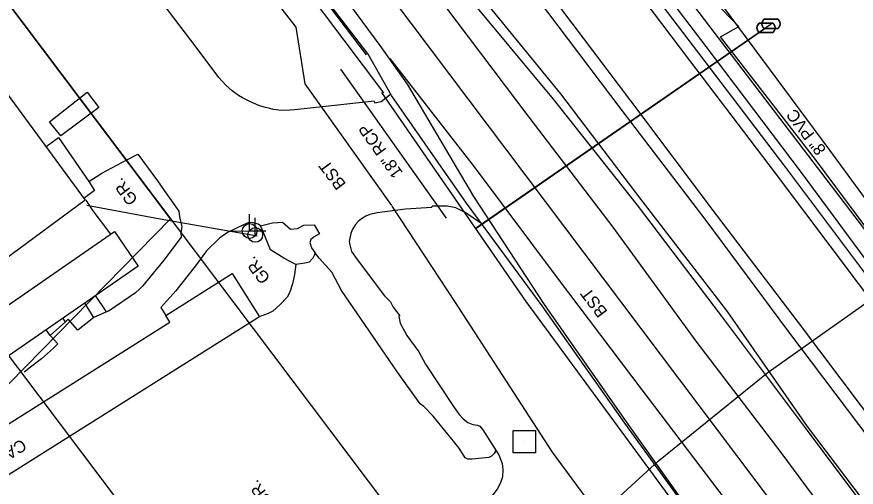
# Model space of a CAD drawing. Extents: x 1262092 to 1264624, y 774970 to 778314.
# Drawn here: x 1262962.3 to 1263241.1, y 776745.5 to 776901.8 of the extents above; entities that cross this region are included whole.
import ezdxf

# ---------------------------------------------------------------- set-up
doc = ezdxf.new("R2010")
doc.units = 0
for name, color, linetype in [('COGO Default Parcel', 7, 'Continuous'), ('CTL Secondary Horizontal and Vertical CELL', 7, 'Continuous'), ('Exist Boundary City Limits', 7, 'Continuous'), ('Exist Horizontal Alignment', 7, 'Continuous'), ('Exist Right of Way Line', 7, 'Continuous'), ('Exist Roads Curbs', 7, 'Continuous'), ('Exist Roads EOP', 7, 'Continuous'), ('Exist Roads EOP Other', 7, 'Continuous'), ('Exist Roads EOT', 7, 'Continuous'), ('Exist Roads Soil Text', 7, 'Continuous'), ('Exist Structure Minor Pipes RCP 18 Inch', 7, 'Continuous'), ('Exist Structure Minor Pipes RCP 18 Inch Text', 7, 'Continuous'), ('Exist Utilities Gas UG Line SUE LOS B', 7, 'Continuous'), ('Exist Utilities Power Joint Use Telephone CELL', 7, 'Continuous'), ('Exist Utilities Power Pole CELL', 7, 'Continuous'), ('Exist Utilities Power UG Cable SUE LOS B', 7, 'Continuous'), ('Exist Utilities Sanitary Sewer UG Line', 7, 'Continuous'), ('Exist Utilities Sanitary Sewer UG Line Text', 7, 'Continuous'), ('Exist Utilities Telephone UG FO SUE LOS B', 7, 'Continuous'), ('Exist Utilities Water Meter CELL', 7, 'Continuous'), ('Exist Utilities Water UG Line SUE LOS B', 7, 'Continuous'), ('Prop EOT', 7, 'Continuous'), ('Prop Horizontal Alignment', 7, 'Continuous'), ('Prop Horizontal Alignment Direction Label', 7, 'Continuous'), ('Prop Horizontal Alignment Tick Label', 7, 'Continuous'), ('Prop Horizontal Alignment Tick Small', 7, 'Continuous'), ('Prop Shade Medium', 7, 'Continuous'), ('Prop Superelevation Label', 7, 'Continuous')]:
    doc.layers.add(name, color=color, linetype=linetype)

# ---------------------------------------------------------------- blocks, each defined once
blk = doc.blocks.new('CTL SECONDARY HORIZONTAL AND VERTICAL')
at = {"layer": 'CTL Secondary Horizontal and Vertical CELL'}
blk.add_line((0, 0), (0, 0), dxfattribs=at)
blk.add_lwpolyline([(-0.1043, 0.0004), (0.0005, 0.1052), (0.1055, 0.0002), (0.0007, -0.1047)], close=True, dxfattribs=at)
blk = doc.blocks.new('EXIST UTILITIES WATER METER')
at = {"layer": 'Exist Utilities Water Meter CELL'}
blk.add_line((0, 0), (0, 0), dxfattribs=at)
for points in [[(-0.0408, 0.034), (0.0408, 0.034)], [(-0.0408, 0.0312), (0.0408, 0.0312)], [(0.0408, -0.0312), (-0.0413, -0.0312)], [(0.0408, -0.034), (-0.0413, -0.034)]]:
    blk.add_lwpolyline(points, dxfattribs=at)
for centre, radius, start, end in [((-0.0261, -0.0001), 0.0371, 113.178, 245.9794), ((-0.0259, -0.0001), 0.0347, 115.3009, 243.7824), ((0.0259, 0), 0.0371, 293.6483, 66.3084), ((0.0261, 0), 0.0345, 295.1272, 64.8728)]:
    blk.add_arc(centre, radius, start, end, dxfattribs=at)

msp = doc.modelspace()

# ---------------------------------------------------------------- linework, layer by layer
at = {"layer": 'COGO Default Parcel'}
msp.add_line((1263155.86, 776528.63), (1262121.77, 777902.18), dxfattribs=at)
at = {"layer": 'Exist Boundary City Limits'}
msp.add_line((1263013.39, 776834.66), (1262172.78, 777950.69), dxfattribs=at)
msp.add_lwpolyline([(1262938.4, 776758.33), (1263013.39, 776834.66)], dxfattribs=at)
at = {"layer": 'Exist Horizontal Alignment'}
msp.add_line((1264460.35, 775084.79), (1262255.05, 778012.66), dxfattribs=at)
at = {"layer": 'Exist Right of Way Line'}
msp.add_line((1262172.78, 777950.69), (1263224.83, 776553.94), dxfattribs=at)
at = {"layer": 'Exist Roads Curbs'}
for points in [[(1263020.13, 776894.06), (1263010.55, 776906.51), (1262996.48, 776925), (1262984.07, 776941.95), (1262968.45, 776962.71), (1262950.24, 776986.83), (1262940.61, 776999.66), (1262932.52, 777010.44), (1262917.79, 777030.15), (1262904.73, 777047.28), (1262893.11, 777062.77), (1262882.73, 777076.52), (1262867.45, 777096.86)], [(1263078.48, 776889.11), (1263064.53, 776907.6), (1263046.02, 776933.01)], [(1263081.02, 776873.79), (1263069.93, 776872.53), (1263054.7, 776870.92), (1263052.96, 776870.81), (1263050.37, 776870.7), (1263047.45, 776871), (1263046.3, 776871.29), (1263044.52, 776871.81), (1263042.66, 776872.35), (1263039.88, 776873.51), (1263037.27, 776874.81), (1263035.96, 776875.67), (1263033.82, 776877.22), (1263031.73, 776879.09), (1263029.43, 776881.62), (1263025.88, 776886.38), (1263020.13, 776894.06)], [(1263100.1, 776838.49), (1263091.44, 776837.84), (1263082.04, 776836.69), (1263079.56, 776836.11), (1263078.18, 776835.59), (1263076.79, 776834.62), (1263075.64, 776833.78), (1263074.78, 776832.8), (1263073.74, 776831.03), (1263073.29, 776829.78), (1263072.9, 776828.26), (1263072.75, 776827.15), (1263072.88, 776826.01), (1263073.52, 776823.8), (1263075.32, 776821.16), (1263084.39, 776809.15), (1263086.48, 776807.07), (1263087.32, 776805.31), (1263089.49, 776802.46)]]:
    msp.add_lwpolyline(points, dxfattribs=at)
at = {"layer": 'Exist Roads EOP'}
for points in [[(1263051.33, 777072.21), (1263079.19, 777035.56), (1263106.26, 776999.26), (1263106.27, 776999.25), (1263133.7, 776962.89), (1263161.05, 776926.09), (1263188.74, 776889.74), (1263216.93, 776852.58), (1263244.87, 776815.43), (1263272.69, 776779.22), (1263300.7, 776745.45), (1263331.79, 776712.26), (1263358.6, 776680.22), (1263382.77, 776652.5)], [(1263026.6, 777052.38), (1263053.35, 777016.89), (1263080.68, 776980.7), (1263107.78, 776944.05), (1263135.09, 776907.96), (1263162.91, 776871.12), (1263191.1, 776834.11), (1263218.24, 776797.61), (1263245.99, 776760.9), (1263273.83, 776724.04), (1263300.47, 776688.75), (1263327.66, 776652.96)], [(1263309.8, 776653.8), (1263280.79, 776690.58), (1263252.82, 776728.81), (1263224.92, 776765.74), (1263198.37, 776803.93), (1263169.99, 776840.64), (1263142.99, 776876.17), (1263114.23, 776911.51), (1263083.74, 776945.71), (1263071.16, 776960.59), (1263044.62, 776994.68), (1263022.32, 777023.9), (1263010.2, 777037.68)], [(1263269.69, 776615.91), (1263242.84, 776656.31), (1263216.9, 776693.45), (1263190.45, 776730.57), (1263164.26, 776766.82), (1263136.83, 776805.76), (1263111.64, 776839.91), (1263086.71, 776875.66), (1263078.96, 776889.35), (1263064.98, 776907.76), (1263046.26, 776933.14), (1263040.84, 776942.96), (1263015.42, 776977.24), (1262999.28, 776998.47), (1262983.62, 777019.47)]]:
    msp.add_lwpolyline(points, dxfattribs=at)
at = {"layer": 'Exist Roads EOP Other'}
for p, q in [((1263100.1, 776838.49), (1263100.21, 776838.88)), ((1263089.49, 776802.46), (1263089.14, 776802.19))]:
    msp.add_line(p, q, dxfattribs=at)
for points in [[(1263081.02, 776873.79), (1263081.17, 776873.25), (1263083.32, 776873.69), (1263086.48, 776876.08)], [(1262986.2, 776847.02), (1262990.56, 776849.89), (1262998.82, 776854.29), (1263002.48, 776856.13), (1263009.03, 776847.34), (1263011.27, 776844.09), (1263016.17, 776837.26), (1263016.31, 776835.38), (1263017.08, 776832.03), (1263016.83, 776830.09), (1263016.94, 776828.55), (1263011.2, 776820.89), (1263004.09, 776812.32), (1263003.04, 776811.29), (1263001.74, 776810.07), (1262993.01, 776804.15), (1262992.11, 776803.75), (1262987.94, 776801.94), (1262982.6, 776797.65), (1262979.34, 776801.33), (1262978.45, 776800.5), (1262973.42, 776795.96), (1262975.96, 776793.2), (1262974.47, 776791.75), (1262970.5, 776788.16), (1262966.92, 776785.37), (1262964.74, 776783.76)], [(1262986.2, 776847.02), (1262988.11, 776844.1), (1262984.57, 776841.48)], [(1263116.74, 776832.99), (1263111.26, 776836.75), (1263108.1, 776838.31), (1263105.19, 776838.92), (1263100.21, 776838.88)], [(1263121.27, 776757.92), (1263121.24, 776757.26), (1263120.87, 776756.69), (1263120.01, 776755.88), (1263119.09, 776755.39), (1263113.57, 776754.83), (1263112.13, 776754.88), (1263111.26, 776755.34), (1263109.24, 776758.53), (1263100.55, 776769.18), (1263097.46, 776772.33), (1263096.23, 776773.24), (1263088.8, 776783.72), (1263079.32, 776797.49), (1263070.16, 776810.89), (1263066.89, 776816.98), (1263062.74, 776821.59), (1263061.35, 776823.44), (1263061.18, 776822.7), (1263060.67, 776821.66), (1263059.46, 776820.3), (1263057.93, 776819.93), (1263056.53, 776819.75), (1263054.95, 776819.51), (1263051.01, 776821.6), (1263046.61, 776824.37), (1263043.92, 776830.88), (1263043.22, 776832.39), (1263042.48, 776832.86), (1263040.83, 776833.37), (1263039.37, 776833.45), (1263037.65, 776832.68), (1263032.29, 776830.09), (1263029.61, 776828.22), (1263025.27, 776823.99), (1263021.96, 776819.56), (1263015.19, 776810.71), (1263010.19, 776805.17), (1263011.81, 776802.59)], [(1263089.14, 776802.19), (1263089.63, 776799.98), (1263091.87, 776795.96), (1263095.81, 776790.46), (1263098.06, 776786.37), (1263107.32, 776772.3), (1263109.2, 776769.67), (1263110.57, 776768.29), (1263112.15, 776767.06), (1263113.77, 776766.34), (1263115.28, 776766.15), (1263116.14, 776765.81), (1263117.08, 776764.63), (1263120.99, 776758.55), (1263121.27, 776757.92)]]:
    msp.add_lwpolyline(points, dxfattribs=at)
at = {"layer": 'Exist Roads EOT'}
for points in [[(1263048.56, 777069.89), (1263076.13, 777033.04), (1263102.8, 776997.41), (1263130.68, 776960.47), (1263158.12, 776923.8), (1263185.69, 776887.21), (1263213.84, 776850.26), (1263241.79, 776813.23), (1263269.24, 776776.8), (1263296.07, 776741.7), (1263323.05, 776706.09), (1263349.14, 776672.05)], [(1263029.44, 777055.01), (1263056.5, 777019.08), (1263083.93, 776982.53), (1263111.33, 776946.53), (1263138.77, 776910.15), (1263166.12, 776873.83), (1263194.58, 776835.97), (1263221.77, 776800.2), (1263249.78, 776763.05), (1263277.6, 776726.14), (1263303.18, 776692.36), (1263330.96, 776655.38)], [(1263337.52, 776617.94), (1263309.43, 776653.26), (1263280.62, 776690.06), (1263252.06, 776728.21), (1263224.26, 776765.22), (1263196.38, 776802.42), (1263168.46, 776839.23), (1263140.58, 776874.39), (1263111.44, 776909.47), (1263082.1, 776944.59), (1263069.82, 776959.5), (1263041.96, 776992.81), (1263018.83, 777020.62), (1263006.86, 777035.29)], [(1263327.37, 776609), (1263298.93, 776646.7), (1263271.64, 776682.68), (1263243.61, 776719.93), (1263216.17, 776757.09), (1263187.94, 776794.08), (1263160.35, 776831.85), (1263132.51, 776868.43), (1263104.43, 776905.58), (1263076.42, 776942.65), (1263048.52, 776979.74), (1263021.14, 777016.34), (1263011.46, 777029.5)], [(1263270.33, 776616.29), (1263243.51, 776656.8), (1263217.43, 776693.77), (1263190.81, 776730.7), (1263164.75, 776767.27), (1263137.61, 776806.17), (1263114.11, 776842.08), (1263092.11, 776879.45), (1263083.04, 776892.2), (1263069.14, 776911.03), (1263050.18, 776936.35), (1263043.72, 776944.9), (1263017.97, 776979.08), (1263001.78, 777001.07), (1262986.33, 777021.76)], [(1263308.87, 776593.61), (1263280.91, 776631.08), (1263253.39, 776667.63), (1263225.25, 776704.7), (1263197.68, 776741.51), (1263170.03, 776777.83), (1263142.19, 776814.68), (1263114.3, 776851.99), (1263086.33, 776887.95)]]:
    msp.add_lwpolyline(points, dxfattribs=at)
at = {"layer": 'Exist Structure Minor Pipes RCP 18 Inch'}
msp.add_line((1263069.83, 776884.34), (1263104.96, 776834.89), dxfattribs=at)
at = {"layer": 'Exist Utilities Gas UG Line SUE LOS B'}
for points in [[(1263356.42, 776704.29), (1263329.58, 776735.35), (1263277.38, 776797.97), (1263260.37, 776819.29), (1263232.35, 776857.44), (1263174.41, 776935.65), (1263134.72, 776985.69), (1263099.47, 777025.86), (1263058.51, 777081.95), (1263034.87, 777111.45), (1263010.04, 777145.44), (1262994.6, 777166.7)], [(1263356.42, 776704.29), (1263329.58, 776735.35), (1263277.38, 776797.97), (1263260.37, 776819.29), (1263232.35, 776857.44), (1263174.41, 776935.65), (1263134.72, 776985.69), (1263099.47, 777025.86), (1263058.51, 777081.95), (1263034.87, 777111.45), (1263010.04, 777145.44), (1262994.6, 777166.7)], [(1263058.92, 776650.81), (1263098.22, 776681.95), (1263127.95, 776715.71), (1263161.1, 776741.2), (1263175.44, 776754.31), (1263211.85, 776783.71), (1263248.11, 776809.45), (1263260.31, 776818.98)], [(1263058.92, 776650.81), (1263098.22, 776681.95), (1263127.95, 776715.71), (1263161.1, 776741.2), (1263175.44, 776754.31), (1263211.85, 776783.71), (1263248.11, 776809.45), (1263260.31, 776818.98)]]:
    msp.add_lwpolyline(points, dxfattribs=at)
at = {"layer": 'Exist Utilities Power Joint Use Telephone CELL'}
msp.add_line((1263039.64, 776830.64), (1263039.64, 776830.64), dxfattribs=at)
msp.add_lwpolyline([(1263033.7, 776830.64), (1263045.04, 776830.6), (1263039.64, 776830.62), (1263039.64, 776836.26)], dxfattribs=at)
msp.add_circle((1263039.64, 776830.64), 2.45, dxfattribs=at)
at = {"layer": 'Exist Utilities Power Pole CELL'}
for q in [(1263041.5, 776834.95), (1263041.5, 776829.32)]:
    msp.add_line((1263041.5, 776829.32), q, dxfattribs=at)
msp.add_circle((1263041.5, 776829.32), 2.45, dxfattribs=at)
at = {"layer": 'Exist Utilities Power UG Cable SUE LOS B'}
msp.add_lwpolyline([(1263042.12, 776828.89), (1263009.94, 776834.56), (1262985.54, 776839.13)], dxfattribs=at)
at = {"layer": 'Exist Utilities Sanitary Sewer UG Line'}
msp.add_lwpolyline([(1263467.23, 776657.69), (1263384.8, 776646.7), (1263142.14, 776964.69)], dxfattribs=at)
at = {"layer": 'Exist Utilities Telephone UG FO SUE LOS B'}
for points in [[(1263374.12, 776677.22), (1263367.54, 776687.65), (1263357.01, 776697.23), (1263347.13, 776706.88), (1263325.91, 776730.33), (1263290.3, 776770.26), (1263273.49, 776792.41), (1263254.57, 776818.08), (1263227.55, 776854.35), (1263196.01, 776895.13), (1263202.16, 776898.58), (1263168.11, 776933.04), (1263131.19, 776983.12), (1263097.32, 777024.45), (1263055.61, 777080.3), (1263033.94, 777109.7), (1263007.65, 777143.42), (1262989.99, 777167.92)], [(1263373.48, 776676.85), (1263365.2, 776684.82), (1263352.59, 776693.87), (1263341.76, 776702.87), (1263321.04, 776726.71), (1263286.07, 776766.71), (1263269.2, 776787.89), (1263249.18, 776814.48), (1263222.87, 776850.05), (1263191.25, 776891.88), (1263163.23, 776928.72), (1263125.76, 776977.57), (1263092.62, 777021.21), (1263050.93, 777076.69), (1263030.47, 777105.6), (1263002.91, 777140.08), (1262982.96, 777166.99)], [(1263086.84, 776839.05), (1263058.09, 776879.51), (1263055.08, 776898.32), (1263022.89, 776939.86), (1262991.14, 776980.67), (1262974.68, 777002.33), (1262941.4, 777045.06), (1262910.35, 777090.71), (1262890.34, 777118.27)], [(1263327.94, 776458.23), (1263319.84, 776479.77), (1263315.17, 776486.86), (1263298.56, 776508.1), (1263277.77, 776534.13), (1263266.99, 776547.03), (1263257.35, 776556.24), (1263246.76, 776569.88), (1263228.82, 776596.46), (1263216.74, 776611.46), (1263208.44, 776647.07), (1263209.78, 776666.55), (1263199.3, 776680.26), (1263169.29, 776716.69), (1263156.4, 776735.23), (1263140.27, 776757.21), (1263108.01, 776806.84), (1263086.96, 776838.9)]]:
    msp.add_lwpolyline(points, dxfattribs=at)
at = {"layer": 'Exist Utilities Water UG Line SUE LOS B'}
for p, q in [((1263114.64, 776831.61), (1263212.79, 776899.43)), ((1263114.72, 776831.49), (1263211.08, 776898.08))]:
    msp.add_line(p, q, dxfattribs=at)
for points in [[(1263084.19, 776876.49), (1263037.96, 776938.09), (1262995.59, 776996.1), (1262961.53, 777041.32), (1262916.91, 777099.45)], [(1263347.21, 776507.23), (1263290.24, 776583.25), (1263262.47, 776618.55), (1263246.93, 776645.2), (1263221.37, 776683.16), (1263177.76, 776744.24), (1263131.5, 776807.21), (1263083.55, 776876.6)]]:
    msp.add_lwpolyline(points, dxfattribs=at)
at = {"layer": 'Prop Horizontal Alignment Direction Label'}
for points in [[(1263002.65, 776819), (1262872.62, 776729.03), (1262864.72, 776740.45), (1262994.75, 776830.42)], [(1263042.87, 776802.17), (1262900.12, 776712.19), (1262892.5, 776724.27), (1263013.19, 776800.36), (1263011.79, 776802.58), (1263033.82, 776816.49)]]:
    msp.add_lwpolyline(points, close=True, dxfattribs=at)
at = {"layer": 'Prop Horizontal Alignment Tick Label'}
msp.add_lwpolyline([(1262976.9, 776862.19), (1262973.23, 776866.92), (1262985.73, 776876.7), (1262989.61, 776871.69)], close=True, dxfattribs=at)
for points in [[(1262972.08, 776858.72), (1262976.21, 776861.73), (1262986.2, 776847.02)], [(1263043.22, 776832.39), (1263047.28, 776833.33), (1263050.52, 776833.59), (1263053.2, 776831.24), (1263055.59, 776831.45), (1263057.59, 776832.56), (1263061.06, 776832.63), (1263062.88, 776829.65), (1263061.11, 776828.71), (1263060.01, 776827.86), (1263059.61, 776826.78), (1263060.21, 776825.06), (1263061.35, 776823.44)]]:
    msp.add_lwpolyline(points, dxfattribs=at)
at = {"layer": 'Prop Horizontal Alignment Tick Small'}
for points in [[(1262985.21, 776840.84), (1262987.56, 776837.38), (1262993.43, 776829.58)], [(1263054.95, 776819.51), (1263054.58, 776816.17), (1263053.91, 776813.04), (1263053.01, 776810.37), (1263052.09, 776808.68), (1263049.71, 776806.16), (1263047.3, 776804.04), (1263046.07, 776803.32), (1263044.73, 776802.74), (1263043.03, 776802.25)], [(1263121.27, 776757.92), (1263122.35, 776756.28), (1263123.49, 776753.46), (1263123.71, 776751.47), (1263123.61, 776749.02), (1263122.96, 776747.01), (1263121.87, 776744.9), (1263118.41, 776740.31), (1263114.73, 776736.44), (1263108.93, 776731.99), (1263106.59, 776729.84), (1263103.36, 776727.22), (1263101.37, 776725.55), (1263099.88, 776724.1), (1263098.15, 776722.14), (1263097.25, 776720.48), (1263096.56, 776716.55), (1263095.42, 776711.98), (1263094.68, 776709.07), (1263093.35, 776706.2), (1263091.6, 776703.96)]]:
    msp.add_lwpolyline(points, dxfattribs=at)
at = {"layer": 'Prop Shade Medium'}
msp.add_lwpolyline([(1262984.99, 776840.87), (1262856.2, 776745.78), (1262820.52, 776794.11), (1262856.76, 776820.84), (1262826.46, 776861.91), (1262849.64, 776879.01), (1262839.94, 776892.15), (1262882.18, 776923.31), (1262882.92, 776922.32), (1262886.8, 776925.18), (1262895.86, 776912.93), (1262896.52, 776913.43), (1262926.51, 776872.65), (1262949.32, 776889.45)], close=True, dxfattribs=at)
at = {"layer": 'Prop Superelevation Label'}
for p, q in [((1262992.11, 776803.75), (1262988.5, 776809.21)), ((1262987.94, 776801.94), (1262984.87, 776806.7)), ((1262978.45, 776800.5), (1262977.59, 776801.66)), ((1262973.42, 776795.96), (1262972.07, 776797.84))]:
    msp.add_line(p, q, dxfattribs=at)

# ---------------------------------------------------------------- block references
at = {"layer": 'CTL Secondary Horizontal and Vertical CELL', "xscale": 50, "yscale": 49.99999999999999, "rotation": 44.99999999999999}
msp.add_blockref('CTL SECONDARY HORIZONTAL AND VERTICAL', (1263130.85, 776760.64), dxfattribs=at)
at = {"layer": 'Exist Utilities Water Meter CELL', "xscale": 50, "yscale": 50}
for p in [(1263211.14, 776898.11), (1263212.79, 776899.43)]:
    msp.add_blockref('EXIST UTILITIES WATER METER', p, dxfattribs=at)

# ---------------------------------------------------------------- texts
at = {"layer": 'Exist Roads Soil Text'}
for p in [(1263002.72, 776841.05), (1263046.7, 776814.98), (1263047.75, 776740.76)]:
    msp.add_text('GR.', height=4, rotation=126.9874, dxfattribs=at).set_placement(p)
at = {"layer": 'Exist Structure Minor Pipes RCP 18 Inch Text'}
msp.add_text('18" RCP', height=4, rotation=125.3921, dxfattribs=at).set_placement((1263090.71, 776849.95))
at = {"layer": 'Exist Utilities Sanitary Sewer UG Line Text'}
msp.add_text('8" PVC', height=4, rotation=127.3479, dxfattribs=at).set_placement((1263231.3, 776857.74))
at = {"layer": 'Prop EOT'}
msp.add_text('CANOPY', height=4, rotation=212.2253, dxfattribs=at).set_placement((1262963.91, 776761.76))
at = {"layer": 'Prop Horizontal Alignment'}
for p in [(1263071.84, 776846.24), (1263158.69, 776803.85), (1263158.69, 776803.85)]:
    msp.add_text('BST', height=4, rotation=126.9874, dxfattribs=at).set_placement(p)

doc.saveas('drawing.dxf')
